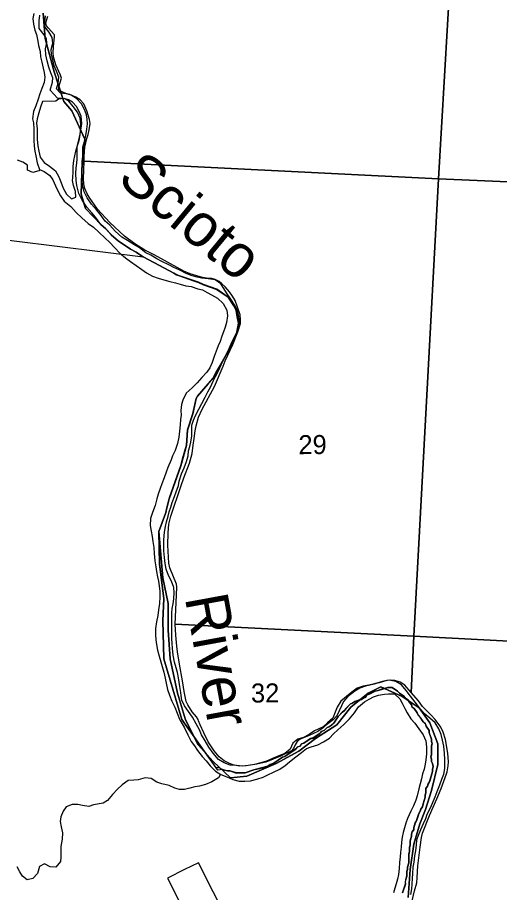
# Model space of a CAD drawing. Extents: x 114604 to 551442, y 316898 to 567001.
# Drawn here: x 198962 to 204563, y 342465 to 352635 of the extents above; entities that cross this region are included whole.
import ezdxf

# ---------------------------------------------------------------- set-up
doc = ezdxf.new("R2010")
doc.units = 0
for name, color, linetype in [('DV_X_County_Line', 7, 'Continuous'), ('GE_P_Alignment_100_Stations', 7, 'Continuous'), ('GE_P_Alignment_500_Distances', 7, 'Continuous'), ('PM_P_Cells', 7, 'Continuous'), ('PV_X_Curb', 7, 'Continuous'), ('RD_P_GR_Rt', 7, 'Continuous'), ('SN_P_Signs', 7, 'Continuous')]:
    doc.layers.add(name, color=color, linetype=linetype)

msp = doc.modelspace()

# ---------------------------------------------------------------- linework, layer by layer
at = {"layer": 'DV_X_County_Line'}
for points in [[(199152, 352680), (199142, 352624), (199148, 352557), (199165, 352489), (199183, 352439), (199197, 352361), (199207, 352311), (199225, 352241), (199231, 352179), (199245, 352115), (199259, 352047), (199272, 351994), (199280, 351942), (199270, 351878), (199246, 351808), (199220, 351748), (199204, 351684), (199176, 351610), (199146, 351541), (199138, 351459), (199146, 351409), (199151, 351339), (199151, 351209), (199157, 351139), (199165, 351080), (199175, 351026), (199189, 350946), (199217, 350870), (199270, 350844), (199338, 350798), (199374, 350748), (199404, 350680), (199430, 350620), (199462, 350562), (199506, 350500), (199580, 350438), (199645, 350368), (199709, 350308), (199783, 350242), (199847, 350196), (199909, 350138), (199979, 350072), (200031, 350022), (200094, 349958), (200152, 349894), (200218, 349840), (200274, 349800), (200342, 349754), (200406, 349706), (200460, 349668), (200529, 349630), (200597, 349606), (200663, 349586), (200733, 349567), (200799, 349549), (200851, 349537), (200919, 349517), (200979, 349507), (201059, 349483), (201111, 349469), (201165, 349437), (201217, 349411)], [(201179, 349599), (201105, 349607), (201051, 349615), (200991, 349631), (200921, 349661), (200847, 349697), (200780, 349731), (200722, 349759), (200640, 349797), (200582, 349829), (200510, 349871), (200454, 349901), (200378, 349959), (200312, 349995), (200242, 350043), (200175, 350082), (200097, 350152), (200035, 350220), (199981, 350268), (199923, 350348), (199879, 350401), (199823, 350467), (199770, 350539), (199738, 350607), (199718, 350689), (199712, 350743), (199708, 350817), (199712, 350877), (199720, 350933), (199724, 350989), (199723, 351045), (199721, 351126), (199739, 351192), (199755, 351264), (199769, 351336), (199775, 351398), (199773, 351452), (199765, 351502), (199739, 351567), (199704, 351633), (199646, 351695), (199584, 351733), (199532, 351749), (199462, 351754), (199416, 351804), (199436, 351871), (199442, 351941), (199414, 352011), (199389, 352075), (199373, 352143), (199357, 352207), (199355, 352263), (199371, 352335), (199365, 352404), (199327, 352468), (199281, 352526), (199278, 352590), (199288, 352656)], [(199600, 350741), (199604, 350773), (199608, 350843), (199610, 350905), (199616, 350971), (199627, 351029), (199641, 351081), (199661, 351146), (199677, 351204), (199691, 351272), (199695, 351322), (199699, 351394), (199691, 351464), (199659, 351534), (199610, 351600), (199558, 351662), (199504, 351694), (199438, 351684), (199406, 351662), (199254, 351660)], [(199254, 351660), (199230, 351594), (199208, 351525), (199192, 351457), (199184, 351407), (199189, 351341), (199189, 351215), (199199, 351145), (199209, 351081), (199225, 351012), (199271, 350948), (199335, 350906), (199402, 350852), (199442, 350782), (199464, 350726), (199492, 350650), (199532, 350580), (199588, 350526), (199640, 350548), (199636, 350614), (199612, 350683), (199600, 350741)], [(200867, 344723), (200859, 344789), (200849, 344859), (200841, 344911), (200833, 344961), (200821, 345022), (200807, 345076), (200788, 345142), (200772, 345222), (200762, 345306), (200758, 345360), (200756, 345416), (200754, 345482), (200756, 345542), (200756, 345593), (200756, 345651), (200755, 345711), (200759, 345767), (200769, 345819), (200779, 345877), (200783, 345953), (200777, 346009), (200751, 346084), (200715, 346148), (200691, 346222), (200678, 346290), (200670, 346360), (200664, 346434), (200662, 346496), (200664, 346564), (200672, 346651), (200682, 346719), (200692, 346773), (200711, 346837), (200725, 346889), (200745, 346943), (200761, 346997), (200785, 347068), (200805, 347120), (200831, 347194), (200841, 347244), (200867, 347330), (200897, 347400), (200925, 347475), (200944, 347539), (200950, 347599), (200966, 347649), (200978, 347699), (200986, 347773), (200988, 347828), (200988, 347896), (201008, 347954), (201032, 348010), (201068, 348084), (201103, 348150), (201141, 348221), (201175, 348285), (201205, 348337), (201235, 348407), (201261, 348461), (201297, 348528), (201329, 348596), (201351, 348648), (201383, 348708), (201423, 348788), (201445, 348840), (201474, 348909), (201516, 348987), (201538, 349057), (201540, 349109), (201534, 349159), (201522, 349215), (201490, 349283), (201442, 349360), (201389, 349436), (201361, 349486), (201323, 349540), (201257, 349584), (201179, 349599)], [(201217, 349411), (201287, 349373), (201352, 349311), (201394, 349233), (201402, 349169), (201390, 349089), (201374, 349035), (201356, 348983), (201336, 348930), (201316, 348870), (201294, 348818), (201271, 348756), (201249, 348696), (201225, 348626), (201197, 348563), (201163, 348511), (201105, 348449), (201049, 348387), (200991, 348331), (200923, 348268), (200885, 348188), (200867, 348136), (200861, 348066), (200862, 348014), (200858, 347962), (200852, 347899), (200846, 347825), (200836, 347757), (200822, 347685), (200796, 347603), (200764, 347542), (200746, 347492), (200710, 347406), (200691, 347350), (200667, 347286), (200641, 347216), (200619, 347159), (200597, 347093), (200581, 347039), (200561, 346963), (200531, 346883), (200509, 346811), (200504, 346730), (200514, 346666), (200528, 346602), (200536, 346546), (200546, 346476), (200552, 346406), (200558, 346318), (200570, 346249), (200576, 346195), (200589, 346135), (200601, 346083), (200609, 346029), (200617, 345965), (200617, 345901), (200611, 345823), (200601, 345751), (200591, 345686), (200579, 345610), (200566, 345532), (200564, 345460), (200570, 345402), (200578, 345346), (200588, 345280), (200608, 345211), (200626, 345145), (200642, 345091), (200663, 345027), (200679, 344957), (200689, 344897), (200705, 344825), (200727, 344757), (200755, 344687), (200789, 344617), (200819, 344549), (200846, 344480)], [(203533, 342442), (203545, 342508), (203549, 342560), (203551, 342630), (203555, 342682), (203561, 342758), (203570, 342819), (203578, 342891), (203590, 342947), (203598, 343019), (203602, 343077), (203622, 343131), (203648, 343195), (203680, 343266), (203706, 343324), (203724, 343374), (203765, 343456), (203793, 343524), (203815, 343577), (203839, 343639), (203871, 343715), (203893, 343781), (203915, 343839), (203929, 343905), (203929, 343960), (203927, 344012), (203922, 344084), (203916, 344164), (203902, 344236), (203884, 344302), (203858, 344368), (203816, 344436), (203752, 344490), (203687, 344546), (203633, 344610), (203583, 344678), (203529, 344746), (203477, 344814), (203425, 344880), (203357, 344918), (203281, 344934), (203217, 344920), (203151, 344900), (203096, 344886), (203046, 344876), (202978, 344861), (202908, 344839), (202846, 344795), (202785, 344743), (202719, 344687), (202677, 344618), (202653, 344562), (202627, 344490), (202565, 344436), (202515, 344390), (202463, 344365), (202413, 344343), (202351, 344301), (202287, 344265), (202221, 344247), (202163, 344201), (202129, 344132), (202067, 344082), (201997, 344054), (201925, 344024), (201857, 343993), (201789, 343973), (201715, 343953), (201641, 343939), (201577, 343933), (201505, 343939), (201433, 343943), (201365, 343972), (201299, 344012), (201235, 344084), (201184, 344154), (201142, 344227), (201102, 344297), (201078, 344357), (201038, 344425), (200994, 344503), (200950, 344567), (200901, 344635), (200871, 344701), (200867, 344723)], [(200846, 344480), (200860, 344452), (200904, 344378), (200940, 344298), (200980, 344220), (201018, 344168), (201054, 344116), (201109, 344046), (201153, 343994), (201199, 343938), (201261, 343876), (201325, 343836), (201395, 343810), (201465, 343778), (201539, 343758), (201605, 343758), (201671, 343761), (201743, 343781), (201817, 343807), (201871, 343831), (201937, 343865), (202009, 343900), (202071, 343940), (202123, 343984), (202195, 344040), (202263, 344090), (202319, 344137), (202375, 344159), (202451, 344179), (202519, 344215), (202587, 344257), (202633, 344310), (202685, 344356), (202753, 344416), (202821, 344484), (202879, 344553), (202925, 344621), (202995, 344681), (203047, 344711), (203097, 344737), (203155, 344758), (203225, 344768), (203275, 344774), (203343, 344772), (203405, 344716), (203431, 344666), (203463, 344604), (203491, 344554), (203534, 344484), (203578, 344432), (203624, 344366), (203674, 344296), (203708, 344228), (203716, 344154), (203714, 344077), (203706, 344005), (203701, 343955), (203687, 343897), (203669, 343843), (203655, 343785), (203641, 343729), (203627, 343670), (203607, 343590), (203589, 343536), (203563, 343472), (203531, 343408), (203495, 343323), (203476, 343269), (203460, 343215), (203442, 343161), (203432, 343109), (203426, 343049), (203420, 342993), (203412, 342930), (203408, 342878), (203402, 342814), (203398, 342742), (203389, 342674), (203377, 342620), (203361, 342566), (203345, 342513), (203331, 342461)]]:
    msp.add_lwpolyline(points, dxfattribs=at)
at = {"layer": 'GE_P_Alignment_100_Stations'}
for points in [[(203120, 344805), (203094, 344796), (203069, 344779), (203018, 344761), (203009, 344736), (202984, 344727), (202958, 344710), (202882, 344683), (202856, 344666), (202831, 344657), (202780, 344606), (202763, 344580), (202738, 344563), (202687, 344511), (202636, 344434), (202611, 344409), (202585, 344391), (202560, 344383), (202526, 344348), (202501, 344339), (202475, 344314), (202399, 344262), (202365, 344253), (202288, 344201), (202263, 344193), (202246, 344167), (202220, 344158), (202195, 344133), (202068, 344046), (202042, 344038), (201940, 343969), (201898, 343951), (201872, 343934), (201838, 343925), (201813, 343917), (201710, 343890), (201608, 343855), (201506, 343855), (201429, 343880), (201403, 343879), (201369, 343888), (201344, 343896), (201289, 343885), (200872, 344476), (200663, 345182), (200651, 345625), (200661, 345876), (200612, 346284), (200606, 346660), (200682, 346870), (200685, 346882), (200699, 346935), (200724, 347041), (200727, 347055), (200859, 347427), (200881, 347505), (200926, 347663), (200936, 347841), (201000, 348031), (201037, 348206), (201053, 348235), (201176, 348377), (201232, 348438), (201270, 348513), (201327, 348612), (201452, 348832), (201511, 348977), (201529, 349084), (201516, 349158), (201503, 349231), (201474, 349285), (201411, 349384), (201279, 349477), (201124, 349530), (201065, 349557), (201009, 349577), (200844, 349634), (200827, 349640), (200810, 349646), (200778, 349663), (200670, 349721), (200424, 349854), (200358, 349897), (200339, 349909), (200275, 349944), (200203, 349993), (200134, 350035), (200049, 350111), (199987, 350179), (199930, 350229), (199869, 350313), (199827, 350363), (199769, 350431), (199712, 350510), (199675, 350589), (199652, 350681), (199645, 350740), (199641, 350820), (199645, 350886), (199653, 350942), (199657, 350994), (199657, 351047), (199654, 351136), (199674, 351209), (199690, 351279), (199703, 351348), (199708, 351403), (199706, 351449), (199700, 351488), (199677, 351543), (199649, 351599), (199602, 351649), (199554, 351678), (199516, 351690), (199428, 351697), (199342, 351791), (199370, 351885), (199374, 351934), (199351, 351991), (199325, 352059), (199308, 352131), (199291, 352201), (199288, 352272), (199304, 352342), (199300, 352387), (199271, 352435), (199215, 352506), (199212, 352596), (199221, 352662)], [(198421, 350102), (200424, 349852), (200670, 349720), (200778, 349662), (200810, 349644), (200827, 349639), (200844, 349633), (201009, 349575), (201065, 349555), (201124, 349528), (201279, 349475), (201410, 349383), (201474, 349283), (201502, 349230), (201516, 349156), (201529, 349083), (201511, 348975), (201452, 348830), (201327, 348610), (201270, 348512), (201232, 348437), (201175, 348376), (201053, 348233), (201037, 348205), (201000, 348029), (200936, 347840), (200926, 347662), (200881, 347504), (200859, 347425), (200727, 347054), (200724, 347040), (200699, 346934), (200685, 346880), (200681, 346868), (200606, 346659), (200606, 346659), (200613, 346289), (200661, 345876), (200651, 345625), (200663, 345182), (200872, 344476), (201271, 343910), (201291, 343920), (201318, 343911), (201343, 343895), (201369, 343886), (201403, 343878), (201429, 343878), (201506, 343853), (201608, 343854), (201710, 343889), (201812, 343915), (201838, 343924), (201872, 343933), (201898, 343950), (201940, 343967), (202042, 344036), (202067, 344045), (202195, 344131), (202220, 344157), (202246, 344166), (202263, 344191), (202288, 344200), (202364, 344252), (202399, 344260), (202475, 344312), (202500, 344338), (202526, 344347), (202560, 344381), (202585, 344390), (202611, 344407), (202636, 344433), (202687, 344510), (202738, 344561), (202763, 344579), (202780, 344604), (202831, 344656), (202856, 344665), (202882, 344682), (202958, 344708), (202984, 344725), (203009, 344734), (203018, 344760), (203069, 344777), (203094, 344794), (203120, 344803), (203154, 344812), (203205, 344829), (203239, 344838), (203264, 344847), (203316, 344847), (203376, 344805), (203401, 344780), (203453, 344746), (203470, 344720), (203496, 344703), (203522, 344670), (203539, 344644), (203548, 344619), (203573, 344602), (203608, 344551), (203616, 344525), (203642, 344500), (203677, 344449), (203702, 344423), (203711, 344398), (203746, 344347), (203746, 344321), (203772, 344245), (203772, 344219), (203781, 344194), (203773, 344168), (203773, 344066), (203765, 344040), (203774, 344015), (203774, 343989), (203783, 343963), (203791, 343929), (203783, 343895), (203783, 343870), (203775, 343844), (203758, 343776), (203750, 343750), (203733, 343724), (203725, 343699), (203708, 343673), (203708, 343647), (203708, 343622), (203700, 343596), (203700, 343571), (203675, 343494), (203667, 343459), (203650, 343434), (203642, 343408), (203625, 343382), (203616, 343357), (203608, 343322), (203600, 343297), (203583, 343271), (203574, 343245), (203566, 343220), (203566, 343194), (203549, 343169), (203541, 343143), (203541, 343117), (203525, 343066), (203525, 343015), (203517, 342989), (203517, 342938), (203509, 342912), (203509, 342836), (203509, 342810), (203493, 342759), (203493, 342733), (203485, 342707), (203485, 342656), (203477, 342631), (203468, 342588), (203469, 342562), (203435, 342460)], [(203435, 342461), (203469, 342564), (203469, 342589), (203477, 342632), (203485, 342658), (203485, 342709), (203493, 342735), (203493, 342760), (203510, 342811), (203509, 342837), (203509, 342914), (203517, 342939), (203517, 342991), (203525, 343016), (203525, 343067), (203541, 343119), (203541, 343144), (203550, 343170), (203566, 343196), (203566, 343221), (203575, 343247), (203583, 343273), (203600, 343298), (203608, 343324), (203616, 343358), (203625, 343384), (203642, 343409), (203650, 343435), (203667, 343461), (203675, 343495), (203700, 343572), (203700, 343598), (203708, 343623), (203708, 343649), (203708, 343674), (203725, 343700), (203733, 343726), (203750, 343751), (203758, 343777), (203775, 343845), (203783, 343871), (203783, 343897), (203791, 343931), (203783, 343965), (203774, 343990), (203774, 344016), (203765, 344042), (203773, 344067), (203773, 344170), (203781, 344195), (203772, 344221), (203772, 344246), (203746, 344323), (203746, 344348), (203711, 344399), (203703, 344425), (203677, 344450), (203642, 344501), (203617, 344527), (203608, 344552), (203573, 344603), (203548, 344620), (203539, 344646), (203522, 344671), (203496, 344705), (203470, 344722), (203453, 344747), (203401, 344781), (203376, 344806), (203316, 344849), (203265, 344848), (203239, 344840), (203205, 344831), (203154, 344813), (203120, 344805)], [(201405, 342137), (201064, 342811), (200904, 342731), (200706, 342632), (200931, 342187)]]:
    msp.add_lwpolyline(points, dxfattribs=at)
at = {"layer": 'GE_P_Alignment_500_Distances'}
for points in [[(199260, 352684), (199284, 352389), (199390, 352002), (199501, 351660), (199594, 351552), (199743, 351219), (199715, 350956), (199700, 350581), (199753, 350414), (199930, 350228), (199987, 350178), (200049, 350110), (200134, 350034), (200203, 349992), (200275, 349943), (200339, 349908), (200358, 349896), (200424, 349852), (200670, 349720), (200778, 349662), (200810, 349645), (200844, 349633), (201065, 349556), (201124, 349528), (201279, 349475), (201411, 349383), (201474, 349283), (201503, 349230), (201516, 349156), (201529, 349083), (201511, 348976), (201452, 348831), (201327, 348610), (201270, 348512), (201232, 348437), (201176, 348376), (201053, 348233), (201037, 348205), (201000, 348030), (200936, 347840), (200926, 347662), (200859, 347425), (200724, 347040), (200682, 346868), (200606, 346659), (200651, 346121), (200714, 345822), (200712, 345513), (200735, 345180), (200820, 344780), (200914, 344472), (201062, 344181), (201234, 343986), (201436, 343797), (201628, 343815), (201966, 343965), (202230, 344109), (202425, 344253), (202673, 344414), (202835, 344620), (203038, 344780), (203184, 344856), (203432, 344742), (203628, 344610), (203755, 344436), (203845, 344192), (203846, 343951), (203773, 343651), (203704, 343428), (203638, 343261), (203569, 343028), (203524, 342732), (203501, 342407)], [(203501, 342407), (203524, 342732), (203569, 343028), (203638, 343261), (203704, 343428), (203773, 343651), (203846, 343951), (203845, 344192), (203755, 344436), (203628, 344610), (203432, 344742), (203184, 344856), (203038, 344780), (202835, 344620), (202673, 344414), (202425, 344253), (202230, 344109), (201966, 343965), (201628, 343815), (201436, 343797), (201234, 343986), (201062, 344181), (200914, 344472), (200820, 344780), (200735, 345180), (200712, 345513), (200714, 345822), (200651, 346121), (200606, 346659), (200682, 346868), (200724, 347040), (200859, 347425), (200926, 347662), (200936, 347840), (201000, 348030), (201037, 348205), (201053, 348233), (201176, 348376), (201232, 348437), (201270, 348512), (201327, 348610), (201452, 348831), (201511, 348976), (201529, 349083), (201516, 349156), (201503, 349230), (201474, 349283), (201411, 349383), (201279, 349475), (201124, 349528), (201065, 349556), (200844, 349633), (200810, 349645), (200778, 349662), (200670, 349720), (200424, 349852), (200358, 349896), (200339, 349908), (200275, 349943), (200203, 349992), (200134, 350034), (200049, 350110), (199987, 350178), (199930, 350228), (199753, 350414), (199700, 350581), (199715, 350956), (199743, 351219), (199594, 351552), (199501, 351660), (199390, 352002), (199284, 352389), (199260, 352684)]]:
    msp.add_lwpolyline(points, dxfattribs=at)
at = {"layer": 'PM_P_Cells'}
for points in [[(199220, 350869), (199209, 350852), (199139, 350834), (199079, 350859), (199079, 350919), (199023, 350955), (198961, 350977)], [(201321, 343839), (201296, 343799), (201222, 343751), (201148, 343718), (201078, 343702), (201022, 343692), (200966, 343678), (200902, 343660), (200844, 343660), (200792, 343678), (200724, 343708), (200640, 343728), (200582, 343748), (200514, 343790), (200446, 343797), (200365, 343773), (200315, 343771), (200249, 343767), (200177, 343717), (200123, 343667), (200067, 343605), (200009, 343533), (199957, 343501), (199845, 343485), (199789, 343463), (199717, 343475), (199665, 343487), (199598, 343487), (199528, 343461), (199492, 343409), (199464, 343345), (199456, 343289), (199470, 343227), (199486, 343159), (199482, 343084), (199466, 342998), (199465, 342876), (199461, 342826), (199407, 342760), (199343, 342762), (199275, 342796), (199219, 342768), (199193, 342686), (199139, 342626), (199075, 342612), (199019, 342654), (198991, 342706), (198957, 342764)]]:
    msp.add_lwpolyline(points, dxfattribs=at)
at = {"layer": 'SN_P_Signs'}
for points in [[(204167, 356134), (203855, 350761), (199736, 350965), (199736, 351021), (199746, 351129), (199768, 351227), (199782, 351275), (199796, 351331), (199806, 351403), (199800, 351449), (199768, 351551), (199733, 351633), (199691, 351677), (199639, 351709), (199569, 351739), (199537, 351749), (199495, 351763), (199457, 351781), (199443, 351800), (199443, 351828), (199457, 351879), (199473, 351929), (199463, 351965), (199407, 352086), (199381, 352176), (199375, 352226), (199379, 352296), (199393, 352411), (199391, 352433), (199317, 352516), (199299, 352540), (199292, 352566), (199298, 352600), (199316, 352652)], [(203504, 342184), (203577, 342482), (203601, 342576), (203605, 342640), (203615, 342774), (203641, 342990), (203655, 343102), (203669, 343156), (203748, 343358), (203834, 343552), (203886, 343674), (203946, 343842), (203954, 343868), (203968, 343936), (203970, 343984), (203964, 344084), (203935, 344244), (203909, 344330), (203881, 344388), (203817, 344476), (203765, 344530), (203669, 344628), (203623, 344692), (203537, 344790), (203568, 345444), (208815, 345168)]]:
    msp.add_lwpolyline(points, dxfattribs=at)
for points in [[(209446, 355851), (209148, 350532), (203855, 350761), (204167, 356134)], [(199736, 350965), (203855, 350761), (203568, 345444), (200796, 345585), (200804, 345835), (200813, 346013), (200809, 346049), (200731, 346237), (200719, 346291), (200709, 346501), (200713, 346647), (200721, 346745), (200743, 346839), (200862, 347194), (200896, 347286), (200960, 347454), (200990, 347566), (201004, 347664), (201014, 347741), (201026, 347832), (201037, 347890), (201067, 347988), (201107, 348082), (201251, 348346), (201353, 348584), (201377, 348644), (201463, 348834), (201524, 348980), (201552, 349078), (201554, 349126), (201548, 349180), (201518, 349270), (201490, 349346), (201460, 349396), (201426, 349446), (201376, 349504), (201336, 349538), (201306, 349568), (201260, 349590), (201222, 349600), (201160, 349606), (201112, 349614), (201044, 349632), (200970, 349654), (200896, 349686), (200549, 349875), (200443, 349931), (200327, 350003), (200207, 350095), (200035, 350253), (199891, 350409), (199795, 350545), (199771, 350587), (199745, 350649), (199734, 350703), (199728, 350761)], [(203855, 350761), (209148, 350532), (208815, 345168), (203568, 345444)], [(203568, 345444), (203537, 344790), (203463, 344874), (203407, 344910), (203347, 344928), (203299, 344932), (203255, 344928), (203165, 344900), (203131, 344892), (203105, 344886), (203005, 344862), (202941, 344839), (202881, 344805), (202797, 344737), (202751, 344685), (202675, 344525), (202667, 344513), (202629, 344471), (202585, 344437), (202539, 344401), (202515, 344377), (202451, 344337), (202351, 344289), (202245, 344245), (202211, 344219), (202187, 344179), (202169, 344137), (202145, 344111), (202019, 344050), (201848, 343980), (201744, 343956), (201618, 343936), (201540, 343934), (201466, 343948), (201416, 343966), (201363, 343994), (201305, 344042), (201247, 344112), (201179, 344216), (201127, 344322), (201085, 344412), (201067, 344459), (201061, 344475), (201041, 344505), (200991, 344565), (200943, 344645), (200921, 344683), (200897, 344799), (200883, 344901), (200840, 345143), (200820, 345263), (200813, 345328), (200800, 345455), (200796, 345585)]]:
    msp.add_lwpolyline(points, close=True, dxfattribs=at)

# ---------------------------------------------------------------- texts
at = {"layer": 'PV_X_Curb'}
for s, p in [('29', (202227, 347559)), ('32', (201676, 344672))]:
    msp.add_text(s, height=221, rotation=0.4133, dxfattribs=at).set_placement(p)
at = {"layer": 'RD_P_GR_Rt'}
for s, rotation, p in [('Scioto', 320.4166, (200105, 350731)), ('River', 280.4148, (200905, 345892))]:
    msp.add_text(s, height=500, rotation=rotation, dxfattribs=at).set_placement(p)

doc.saveas('drawing.dxf')
